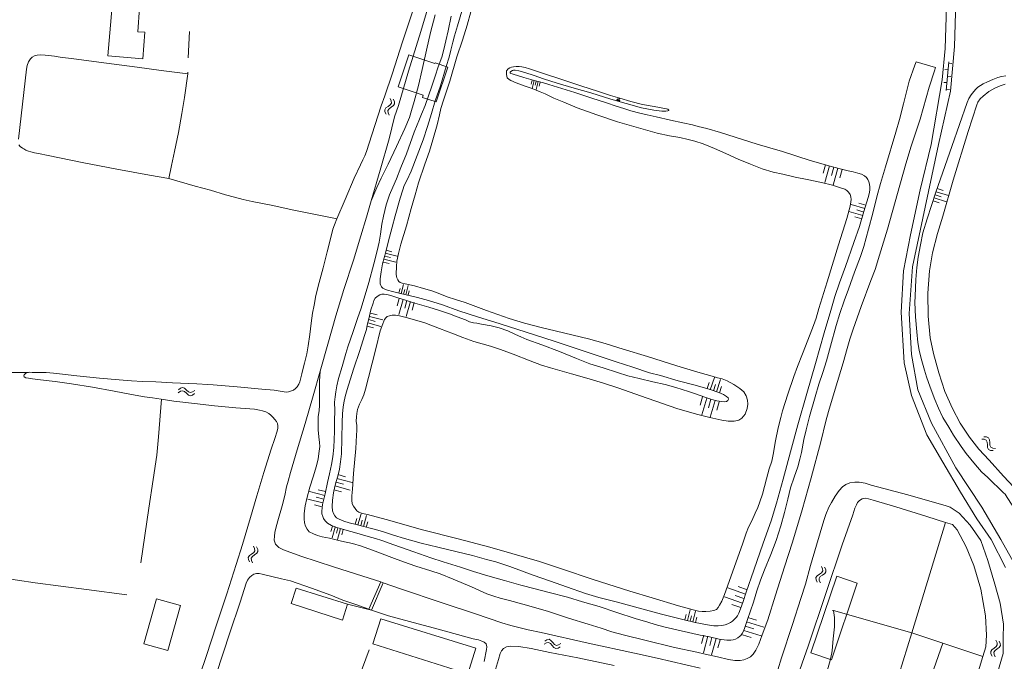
# Model space of a CAD drawing. Header units: metres. Extents: x 189705 to 199106, y 581686 to 588448.
# Tile 442 of 555: x 197598 to 197749, y 585516 to 585615. Entities that reach past the tile are written whole.
import ezdxf

# ---------------------------------------------------------------- set-up
doc = ezdxf.new("R2010")
doc.units = ezdxf.units.M
doc.layers.add('B-WA-OG-GBKN-G', color=7, linetype='Continuous', lineweight=18)

msp = doc.modelspace()

# ---------------------------------------------------------------- linework, layer by layer
at = {"layer": 'B-WA-OG-GBKN-G'}
for p, q in [((197740.725, 585607.302), (197740.227, 585607.346)), ((197740.831, 585608.497), (197740.442, 585604.114)), ((197741.312, 585608.254), (197740.814, 585608.298)), ((197676.71, 585605.697), (197676.555, 585605.096)), ((197677.01, 585605.62), (197676.702, 585604.417)), ((197741.135, 585606.261), (197740.637, 585606.306)), ((197677.311, 585605.543), (197677.157, 585604.942)), ((197677.612, 585605.466), (197677.303, 585604.263)), ((197677.912, 585605.389), (197677.758, 585604.787)), ((197740.548, 585605.31), (197740.05, 585605.354)), ((197740.958, 585604.269), (197740.46, 585604.313)), ((197654.808, 585602.869), (197654.988, 585602.504)), ((197655.29, 585602.748), (197655.472, 585602.384)), ((197689.686, 585602.534), (197689.751, 585602.761)), ((197689.799, 585602.502), (197689.929, 585602.954)), ((197689.912, 585602.469), (197689.977, 585602.695)), ((197690.025, 585602.436), (197690.156, 585602.889)), ((197690.138, 585602.404), (197690.204, 585602.63)), ((197654.174, 585601.42), (197653.993, 585601.145)), ((197653.993, 585601.145), (197654.023, 585600.809)), ((197654.507, 585601.656), (197654.174, 585601.42)), ((197654.658, 585601.298), (197654.476, 585601.023)), ((197654.84, 585601.903), (197654.507, 585601.656)), ((197654.989, 585601.537), (197654.658, 585601.298)), ((197655.017, 585602.177), (197654.84, 585601.903)), ((197654.988, 585602.504), (197655.017, 585602.177)), ((197655.319, 585601.774), (197654.989, 585601.537)), ((197655.504, 585602.058), (197655.319, 585601.774)), ((197655.472, 585602.384), (197655.504, 585602.058)), ((197654.023, 585600.809), (197654.205, 585600.443)), ((197654.476, 585601.023), (197654.505, 585600.688)), ((197654.505, 585600.688), (197654.687, 585600.322)), ((197721.833, 585592.687), (197721.466, 585591.398)), ((197722.477, 585592.503), (197721.744, 585589.925)), ((197723.122, 585592.32), (197722.755, 585591.031)), ((197723.767, 585592.137), (197723.033, 585589.558)), ((197724.411, 585591.953), (197724.044, 585590.664)), ((197739.019, 585589.01), (197739.965, 585588.707)), ((197738.565, 585587.59), (197740.458, 585586.984)), ((197738.716, 585588.063), (197739.663, 585587.76)), ((197738.867, 585588.536), (197740.761, 585587.931)), ((197727.9, 585585.933), (197725.779, 585586.568)), ((197728.058, 585586.463), (197726.998, 585586.78)), ((197738.413, 585587.116), (197739.36, 585586.814)), ((197727.582, 585584.873), (197725.462, 585585.507)), ((197727.424, 585584.343), (197726.364, 585584.66)), ((197727.741, 585585.403), (197726.681, 585585.72)), ((197653.965, 585578.608), (197654.882, 585578.387)), ((197654.076, 585579.066), (197655.909, 585578.624)), ((197654.186, 585579.525), (197655.103, 585579.303)), ((197653.744, 585577.691), (197654.66, 585577.47)), ((197653.854, 585578.15), (197655.688, 585577.707)), ((197656.537, 585572.866), (197656.891, 585574.275)), ((197657.241, 585572.688), (197657.596, 585574.098)), ((197656.184, 585572.954), (197656.361, 585573.659)), ((197656.889, 585572.777), (197657.066, 585573.482)), ((197657.594, 585572.6), (197657.771, 585573.305)), ((197656.23, 585572.12), (197655.904, 585570.963)), ((197656.808, 585571.957), (197656.157, 585569.643)), ((197657.387, 585571.794), (197657.061, 585570.637)), ((197657.966, 585571.631), (197657.314, 585569.317)), ((197658.544, 585571.468), (197658.218, 585570.311)), ((197651.669, 585569.357), (197653.686, 585568.801)), ((197651.808, 585569.862), (197652.817, 585569.583)), ((197651.252, 585567.844), (197652.26, 585567.566)), ((197651.391, 585568.349), (197653.408, 585567.793)), ((197651.53, 585568.853), (197652.539, 585568.575)), ((197703.641, 585558.236), (197703.959, 585559.181)), ((197704.114, 585558.077), (197704.749, 585559.966)), ((197704.586, 585557.918), (197704.904, 585558.863)), ((197705.058, 585557.759), (197705.694, 585559.649)), ((197622.212, 585557.581), (197622.534, 585557.831)), ((197622.234, 585558.077), (197622.555, 585558.329)), ((197622.534, 585557.831), (197622.848, 585557.924)), ((197622.555, 585558.329), (197622.868, 585558.425)), ((197622.848, 585557.924), (197623.152, 585557.806)), ((197622.868, 585558.425), (197623.183, 585558.301)), ((197623.152, 585557.806), (197623.461, 585557.528)), ((197623.183, 585558.301), (197623.481, 585558.025)), ((197623.461, 585557.528), (197623.759, 585557.25)), ((197623.481, 585558.025), (197623.782, 585557.748)), ((197623.759, 585557.25), (197624.064, 585557.127)), ((197623.782, 585557.748), (197624.087, 585557.626)), ((197624.064, 585557.127), (197624.387, 585557.224)), ((197624.087, 585557.626), (197624.41, 585557.72)), ((197624.387, 585557.224), (197624.709, 585557.476)), ((197624.41, 585557.72), (197624.732, 585557.972)), ((197705.531, 585557.6), (197705.849, 585558.545)), ((197702.916, 585556.971), (197702.54, 585555.682)), ((197703.561, 585556.783), (197702.808, 585554.204)), ((197704.206, 585556.595), (197703.829, 585555.305)), ((197704.851, 585556.407), (197704.098, 585553.827)), ((197705.496, 585556.218), (197705.119, 585554.929)), ((197745.889, 585550.485), (197746.295, 585550.448)), ((197746.245, 585550.832), (197746.65, 585550.798)), ((197746.295, 585550.448), (197746.589, 585550.301)), ((197746.589, 585550.301), (197746.73, 585550.007)), ((197746.65, 585550.798), (197746.944, 585550.654)), ((197746.73, 585550.007), (197746.766, 585549.594)), ((197746.766, 585549.594), (197746.793, 585549.187)), ((197746.944, 585550.654), (197747.091, 585550.348)), ((197747.091, 585550.348), (197747.12, 585549.943)), ((197747.12, 585549.943), (197747.15, 585549.535)), ((197747.15, 585549.535), (197747.29, 585549.237)), ((197746.793, 585549.187), (197746.933, 585548.889)), ((197746.933, 585548.889), (197747.235, 585548.739)), ((197747.235, 585548.739), (197747.642, 585548.703)), ((197747.29, 585549.237), (197747.59, 585549.086)), ((197747.59, 585549.086), (197747.997, 585549.05)), ((197646.792, 585545.012), (197647.96, 585544.692)), ((197646.472, 585543.844), (197647.64, 585543.524)), ((197646.632, 585544.428), (197648.968, 585543.788)), ((197644.754, 585541.821), (197642.412, 585542.389)), ((197644.896, 585542.406), (197643.725, 585542.69)), ((197646.152, 585542.676), (197647.32, 585542.356)), ((197646.312, 585543.26), (197648.648, 585542.619)), ((197644.47, 585540.649), (197642.128, 585541.218)), ((197644.612, 585541.235), (197643.441, 585541.519)), ((197644.328, 585540.064), (197643.157, 585540.348)), ((197649.869, 585537.268), (197650.34, 585538.979)), ((197649.442, 585537.385), (197649.677, 585538.241)), ((197650.297, 585537.15), (197650.532, 585538.005)), ((197650.725, 585537.032), (197651.196, 585538.743)), ((197651.152, 585536.915), (197651.388, 585537.77)), ((197645.962, 585537.063), (197645.718, 585536.236)), ((197646.376, 585536.941), (197645.888, 585535.287)), ((197646.789, 585536.819), (197646.545, 585535.992)), ((197647.202, 585536.697), (197646.714, 585535.043)), ((197647.616, 585536.575), (197647.372, 585535.748)), ((197633.814, 585533.031), (197633.48, 585532.785)), ((197633.784, 585533.998), (197633.963, 585533.632)), ((197633.992, 585533.305), (197633.814, 585533.031)), ((197634.293, 585532.901), (197633.962, 585532.665)), ((197633.963, 585533.632), (197633.992, 585533.305)), ((197634.265, 585533.875), (197634.447, 585533.511)), ((197634.478, 585533.185), (197634.293, 585532.901)), ((197634.447, 585533.511), (197634.478, 585533.185)), ((197633.147, 585532.549), (197632.965, 585532.275)), ((197632.965, 585532.275), (197632.995, 585531.939)), ((197632.995, 585531.939), (197633.176, 585531.573)), ((197633.48, 585532.785), (197633.147, 585532.549)), ((197633.63, 585532.426), (197633.449, 585532.152)), ((197633.449, 585532.152), (197633.476, 585531.817)), ((197633.476, 585531.817), (197633.658, 585531.45)), ((197633.962, 585532.665), (197633.63, 585532.426)), ((197721.24, 585529.92), (197720.903, 585529.678)), ((197721.223, 585530.887), (197721.398, 585530.518)), ((197721.421, 585530.191), (197721.24, 585529.92)), ((197721.398, 585530.518), (197721.421, 585530.191)), ((197721.703, 585530.758), (197721.88, 585530.391)), ((197721.906, 585530.065), (197721.718, 585529.783)), ((197721.88, 585530.391), (197721.906, 585530.065)), ((197720.567, 585529.447), (197720.381, 585529.175)), ((197720.381, 585529.175), (197720.406, 585528.839)), ((197720.406, 585528.839), (197720.583, 585528.47)), ((197720.903, 585529.678), (197720.567, 585529.447)), ((197721.048, 585529.318), (197720.863, 585529.046)), ((197720.863, 585529.046), (197720.886, 585528.71)), ((197720.886, 585528.71), (197721.062, 585528.341)), ((197721.383, 585529.551), (197721.048, 585529.318)), ((197721.718, 585529.783), (197721.383, 585529.551)), ((197709.539, 585526.615), (197706.795, 585527.577)), ((197709.78, 585527.301), (197708.407, 585527.782)), ((197709.059, 585525.243), (197706.314, 585526.205)), ((197709.299, 585525.929), (197707.927, 585526.41)), ((197700.582, 585522.56), (197700.993, 585524.217)), ((197701.41, 585522.354), (197701.822, 585524.011)), ((197708.818, 585524.557), (197707.446, 585525.037)), ((197700.168, 585522.663), (197700.374, 585523.491)), ((197700.996, 585522.457), (197701.202, 585523.285)), ((197701.824, 585522.251), (197702.03, 585523.079)), ((197709.703, 585522.354), (197712.352, 585521.526)), ((197709.91, 585523.016), (197711.234, 585522.602)), ((197709.289, 585521.03), (197711.937, 585520.202)), ((197709.496, 585521.692), (197710.82, 585521.278)), ((197678.62, 585519.393), (197678.966, 585519.609)), ((197678.966, 585519.609), (197679.287, 585519.67)), ((197679.287, 585519.67), (197679.587, 585519.513)), ((197679.587, 585519.513), (197679.854, 585519.205)), ((197679.854, 585519.205), (197680.122, 585518.897)), ((197703.108, 585520.304), (197702.764, 585519.046)), ((197703.737, 585520.132), (197703.048, 585517.616)), ((197704.366, 585519.96), (197704.022, 585518.702)), ((197704.995, 585519.788), (197704.306, 585517.272)), ((197705.624, 585519.616), (197705.28, 585518.358)), ((197709.082, 585520.368), (197710.406, 585519.954)), ((197748.081, 585519.519), (197748.264, 585519.155)), ((197748.564, 585519.4), (197748.749, 585519.037)), ((197678.543, 585518.902), (197678.891, 585519.115)), ((197678.891, 585519.115), (197679.214, 585519.174)), ((197679.214, 585519.174), (197679.503, 585519.023)), ((197679.503, 585519.023), (197679.779, 585518.714)), ((197679.779, 585518.714), (197680.045, 585518.405)), ((197680.045, 585518.405), (197680.335, 585518.249)), ((197680.122, 585518.897), (197680.412, 585518.742)), ((197680.335, 585518.249), (197680.667, 585518.31)), ((197680.412, 585518.742), (197680.744, 585518.801)), ((197680.667, 585518.31), (197681.015, 585518.525)), ((197680.744, 585518.801), (197681.091, 585519.016)), ((197747.457, 585518.065), (197747.277, 585517.79)), ((197747.277, 585517.79), (197747.309, 585517.454)), ((197747.788, 585518.304), (197747.457, 585518.065)), ((197747.941, 585517.946), (197747.761, 585517.671)), ((197747.761, 585517.671), (197747.792, 585517.335)), ((197748.12, 585518.553), (197747.788, 585518.304)), ((197748.27, 585518.187), (197747.941, 585517.946)), ((197748.295, 585518.828), (197748.12, 585518.553)), ((197748.264, 585519.155), (197748.295, 585518.828)), ((197748.6, 585518.426), (197748.27, 585518.187)), ((197748.782, 585518.712), (197748.6, 585518.426)), ((197748.749, 585519.037), (197748.782, 585518.712)), ((197747.309, 585517.454), (197747.494, 585517.089)), ((197747.792, 585517.335), (197747.976, 585516.971))]:
    msp.add_line(p, q, dxfattribs=at)
at = {"layer": 'B-WA-OG-GBKN-G', "flags": 128}
for points in [[(197616.753, 585608.948), (197611.342, 585609.422), (197612.331, 585620.711), (197613.258, 585620.63), (197613.608, 585624.627), (197616.667, 585624.359), (197616.334, 585620.553), (197616.502, 585620.538), (197615.973, 585613.128), (197617.047, 585613.051), (197616.753, 585608.948)], [(197740.679, 585623.47), (197740.26, 585610.541), (197739.817, 585605.726), (197738.107, 585595.774), (197736.424, 585588.796), (197734.91, 585581.903), (197733.869, 585576.34), (197733.491, 585569.994), (197733.958, 585562.23), (197735.072, 585557.168), (197737.443, 585551.11), (197739.935, 585546.922), (197742.651, 585542.307), (197745.129, 585538.19), (197747.355, 585535.008), (197749.549, 585530.708)], [(197750.473, 585500), (197751.079, 585504.424), (197752.035, 585510.001), (197752.548, 585514.646), (197752.547, 585518.074), (197751.812, 585522.199), (197751.809, 585525.146), (197751.722, 585528.489), (197750.939, 585531.283), (197748.843, 585535.003), (197745.901, 585539.986), (197741.915, 585546.064), (197738.186, 585552.906), (197736.081, 585558.028), (197735.081, 585563.486), (197734.737, 585569.806), (197735.232, 585576.986), (197737.179, 585586.158), (197739.241, 585595.812), (197741.071, 585603.993), (197741.692, 585610.89), (197742.084, 585623.027)], [(197661.508, 585619.748), (197659.529, 585613.193), (197657.651, 585607.095), (197656.103, 585601.81), (197655.519, 585600.032), (197654.657, 585596.652), (197653.287, 585591.825), (197651.891, 585587.124), (197651.181, 585584.634), (197650.292, 585581.738), (197649.176, 585578.002), (197647.704, 585573.505), (197646.461, 585569.44), (197645.217, 585565.07), (197644.025, 585560.903), (197642.959, 585557.142), (197641.716, 585552.899), (197640.523, 585548.834), (197639.483, 585545.353), (197639.102, 585544.006), (197638.874, 585543.142), (197638.62, 585541.796), (197638.214, 585540.22), (197637.529, 585537.883), (197637.25, 585536.79), (197637.073, 585536.104), (197636.997, 585535.545), (197636.946, 585534.935), (197637.175, 585534.3), (197637.69, 585533.822), (197638.394, 585533.462), (197641.088, 585532.471), (197646.093, 585530.846), (197650.64, 585529.398), (197653.384, 585528.509)], [(197641.078, 585559.886), (197641.231, 585560.496), (197641.357, 585561.182), (197641.636, 585562.173), (197641.992, 585563.57), (197642.22, 585564.815), (197642.473, 585566.568), (197642.676, 585568.321), (197642.879, 585569.846), (197643.107, 585571.091), (197643.386, 585572.565), (197643.893, 585574.572), (197644.502, 585576.808), (197645.111, 585579.272), (197645.745, 585581.712), (197646.024, 585582.753), (197646.278, 585583.439), (197646.633, 585584.354), (197647.877, 585587.352), (197649.273, 585590.63), (197650.263, 585592.688), (197650.644, 585593.45), (197650.923, 585594.06), (197651.177, 585594.695), (197652.015, 585597.287), (197653.436, 585601.734), (197653.994, 585603.283), (197655.111, 585606.637), (197656.735, 585611.592), (197658.435, 585616.674)], [(197653.496, 585573.912), (197653.394, 585574.09), (197653.292, 585574.37), (197653.27, 585574.672), (197653.292, 585575.107), (197653.419, 585576.224), (197653.647, 585577.444), (197654.155, 585579.299), (197654.535, 585580.747), (197655.119, 585583.059), (197655.601, 585584.838), (197656.362, 585587.531), (197656.768, 585588.827), (197656.996, 585589.488), (197657.377, 585590.25), (197658.063, 585591.698), (197658.976, 585594.087), (197659.89, 585596.526), (197660.55, 585598.559), (197661.21, 585600.54), (197661.768, 585602.522), (197662.555, 585604.809), (197663.443, 585607.782), (197663.899, 585609.255), (197664.178, 585610.323), (197664.458, 585611.517), (197664.711, 585612.508), (197665.168, 585614.058), (197666.284, 585617.691)], [(197667.225, 585616.192), (197666.692, 585614.134), (197665.956, 585611.822), (197665.093, 585609.256), (197664.002, 585605.521), (197663.063, 585602.624), (197662.632, 585601.354), (197662.404, 585600.363), (197662.048, 585598.813), (197661.414, 585596.526), (197660.881, 585594.773), (197660.171, 585592.791), (197659.181, 585589.894), (197658.673, 585588.065), (197658.064, 585585.931), (197657.329, 585583.263), (197656.466, 585580.443), (197656.111, 585579.045), (197655.857, 585577.825), (197655.781, 585577.038), (197655.731, 585575.844), (197655.782, 585575.463), (197655.858, 585575.259), (197655.985, 585574.98), (197656.163, 585574.726), (197656.392, 585574.548), (197656.697, 585574.446), (197657.154, 585574.345), (197658.577, 585574.04), (197659.974, 585573.634), (197661.219, 585573.278)], [(197664.202, 585615.557), (197663.746, 585613.27), (197663.416, 585611.72), (197663.086, 585610.424), (197662.756, 585609.23), (197662.223, 585607.731), (197661.741, 585606.308), (197661.259, 585604.758), (197660.751, 585603.259), (197660.193, 585601.785), (197659.635, 585600.439), (197659.228, 585599.448), (197658.975, 585598.812), (197658.543, 585597.669), (197657.35, 585594.366), (197656.487, 585592.232), (197655.777, 585590.504), (197655.218, 585589.208), (197654.71, 585588.039), (197654.228, 585586.489), (197653.797, 585584.761), (197653.543, 585583.516), (197653.315, 585581.992), (197653.113, 585580.747), (197652.808, 585579.451), (197652.301, 585577.444), (197651.54, 585574.573), (197650.372, 585570.609), (197649.814, 585569.008), (197649.129, 585567.052), (197648.291, 585564.663), (197647.987, 585563.647), (197647.429, 585561.64)], [(197661.738, 585615.734), (197661.053, 585613.041), (197660.444, 585610.322), (197659.759, 585607.324), (197659.176, 585604.859), (197658.516, 585602.42), (197658.136, 585601.048), (197657.806, 585599.93), (197657.095, 585598.253), (197655.826, 585595.509), (197654.506, 585592.765), (197653.465, 585590.605), (197652.779, 585589.157), (197651.891, 585587.124)], [(197623.913, 585613.154), (197623.736, 585609.122)], [(197623.661, 585606.659), (197619.571, 585607.192), (197615.887, 585607.674), (197611.162, 585608.283), (197606.132, 585608.994), (197604.049, 585609.248), (197603.134, 585609.375), (197601.737, 585609.527), (197600.924, 585609.603), (197600.492, 585609.552), (197600.061, 585609.425), (197599.723, 585609.209), (197599.451, 585608.968), (197599.151, 585608.525), (197598.943, 585607.926), (197598.816, 585607.393), (197597.601, 585596.62)], [(197661.912, 585602.336), (197659.787, 585603.047), (197659.9, 585603.387), (197656.073, 585604.668), (197657.717, 585609.58), (197661.717, 585608.241), (197661.75, 585608.34), (197663.703, 585607.686), (197661.912, 585602.336)], [(197693.041, 585598.334), (197689.814, 585599.299), (197686.664, 585600.366), (197683.64, 585601.458), (197681.557, 585602.321), (197680.033, 585602.931), (197678.686, 585603.592), (197677.898, 585603.922), (197677.314, 585604.15), (197676.527, 585604.455), (197675.459, 585604.811), (197674.24, 585605.268), (197673.427, 585605.623), (197673.122, 585605.776), (197672.842, 585606.055), (197672.766, 585606.284), (197672.728, 585606.559), (197672.715, 585606.843), (197672.741, 585607.122), (197672.994, 585607.453), (197673.249, 585607.59), (197673.528, 585607.681), (197673.807, 585607.732), (197674.247, 585607.783), (197674.671, 585607.783), (197675.095, 585607.75), (197675.611, 585607.631), (197676.297, 585607.453), (197678.609, 585606.666), (197681.251, 585605.777), (197684.325, 585604.761), (197686.739, 585603.974), (197688.771, 585603.313), (197690.169, 585602.907), (197691.871, 585602.424), (197693.675, 585601.967), (197696.342, 585601.485), (197697.003, 585601.358), (197697.355, 585601.275), (197697.562, 585601.206), (197697.675, 585601.137)], [(197697.675, 585601.137), (197697.728, 585601.071), (197697.714, 585601.002), (197697.562, 585600.952), (197697.28, 585600.908), (197696.673, 585600.901), (197695.402, 585601.053), (197693.522, 585601.459), (197691.134, 585602.119), (197688.822, 585602.78), (197685.697, 585603.719), (197683.157, 585604.481), (197680.54, 585605.243), (197678.457, 585605.904), (197677.009, 585606.386), (197675.56, 585606.894), (197674.62, 585607.123), (197674.061, 585607.25), (197673.811, 585607.221), (197673.655, 585607.173), (197673.401, 585607.046), (197673.325, 585606.945), (197673.325, 585606.792), (197673.427, 585606.716), (197673.584, 585606.651), (197673.782, 585606.589), (197675.408, 585606.081), (197677.187, 585605.573), (197678.457, 585605.268), (197679.245, 585605.014), (197683.259, 585603.795), (197685.85, 585602.932), (197688.111, 585602.195), (197689.61, 585601.687), (197690.779, 585601.332), (197691.871, 585600.976), (197693.269, 585600.621), (197694.412, 585600.367), (197695.758, 585600.037), (197697.969, 585599.554), (197699.874, 585599.122)], [(197738.774, 585607.628), (197738.612, 585607.131), (197737.825, 585604.615), (197736.404, 585599.711), (197735.034, 585595.544), (197734.196, 585592.8), (197732.953, 585588.252), (197731.38, 585582.789), (197730.136, 585578.775), (197729.477, 585576.564), (197728.842, 585574.862), (197727.345, 585570.873), (197726.101, 585567.366), (197725.594, 585565.867), (197725.188, 585564.394), (197724.579, 585562.183), (197723.335, 585558.169), (197722.295, 585554.713), (197721.914, 585553.214), (197721.128, 585550.063), (197719.631, 585544.524), (197718.235, 585539.57), (197716.789, 585534.641), (197715.546, 585530.804)], [(197724.728, 585571.736), (197725.388, 585573.515), (197726.327, 585576.132), (197727.24, 585578.546), (197727.773, 585580.121), (197728.484, 585582.789), (197729.118, 585585.228), (197729.727, 585587.718), (197730.336, 585589.776), (197731.097, 585592.368), (197732.696, 585597.678), (197733.229, 585599.635), (197733.837, 585602.074), (197734.218, 585603.497), (197734.751, 585605.53), (197735.588, 585607.994), (197735.794, 585608.536)], [(197738.774, 585607.628), (197735.794, 585608.536)], [(197623.661, 585606.659), (197623.154, 585603.026), (197622.774, 585600.561), (197622.216, 585597.664), (197621.633, 585594.743), (197621.176, 585592.557), (197620.745, 585590.55)], [(197623.658, 585606.942), (197623.661, 585606.659)], [(197736.085, 585565.31), (197735.907, 585566.961), (197735.717, 585569.273), (197735.601, 585571.509), (197735.651, 585572.449), (197735.752, 585575.041), (197735.904, 585576.87), (197736.106, 585578.471), (197736.487, 585580.376), (197736.842, 585582.206), (197737.476, 585584.34), (197738.847, 585588.456), (197741.283, 585595.469), (197743.643, 585602.253), (197743.922, 585602.863), (197744.278, 585603.447), (197744.657, 585603.951), (197744.989, 585604.286), (197745.319, 585604.616), (197746.106, 585605.124), (197746.767, 585605.455), (197747.605, 585605.811), (197748.392, 585606.09), (197748.951, 585606.243), (197749.586, 585606.37)], [(197749.51, 585605.074), (197748.748, 585604.794), (197747.91, 585604.439), (197746.996, 585603.956), (197746.107, 585603.244), (197745.66, 585602.797), (197745.32, 585602.304), (197745.142, 585601.898), (197743.822, 585597.807), (197741.513, 585590.311), (197739.889, 585584.772), (197739.077, 585582.104), (197738.316, 585579.106), (197737.834, 585576.362), (197737.582, 585572.907), (197737.634, 585569.375), (197737.965, 585566.047), (197738.448, 585563.633), (197739.288, 585560.661), (197740.203, 585557.815), (197741.398, 585555.173), (197742.567, 585552.937), (197743.991, 585550.778), (197745.465, 585548.923), (197747.04, 585547.221), (197749.251, 585544.757), (197750.827, 585543.08)], [(197714.573, 585552.197), (197714.954, 585553.797), (197715.233, 585554.814), (197716.045, 585557.405), (197716.984, 585560.124), (197717.542, 585561.649), (197718.303, 585563.58), (197719.471, 585566.629), (197719.979, 585567.975), (197720.385, 585569.093), (197720.841, 585570.567), (197722.11, 585574.658), (197723.861, 585580.375), (197725.105, 585584.389), (197725.637, 585586.295), (197725.764, 585586.981), (197725.79, 585587.311), (197725.764, 585587.743), (197725.662, 585588.099), (197725.408, 585588.48), (197725.154, 585588.734), (197724.798, 585588.937), (197724.316, 585589.09), (197722.944, 585589.521), (197721.216, 585589.928), (197719.031, 585590.385), (197717.151, 585590.766), (197715.271, 585591.223), (197713.798, 585591.553), (197712.095, 585592.061), (197710.317, 585592.747), (197708.386, 585593.534), (197706.506, 585594.398), (197704.778, 585595.185), (197703, 585595.922), (197701.729, 585596.328), (197700.688, 585596.582), (197699.443, 585596.861), (197697.817, 585597.14), (197695.937, 585597.521), (197693.041, 585598.334)], [(197710.795, 585530.295), (197712.267, 585534.462), (197713.46, 585537.892), (197714.323, 585540.636), (197715.338, 585544.321), (197716.479, 585548.538), (197717.596, 585552.68), (197718.991, 585557.507), (197720.311, 585562.106), (197721.63, 585566.832), (197722.645, 585570.262), (197723.28, 585572.422), (197724.016, 585574.531), (197724.929, 585577.021), (197726.224, 585580.705), (197727.086, 585583.17), (197727.772, 585585.508), (197728.431, 585587.642), (197728.584, 585588.226), (197728.679, 585588.78), (197728.685, 585589.217), (197728.634, 585589.675), (197728.507, 585590.056), (197728.38, 585590.386), (197728.176, 585590.716), (197727.867, 585590.984), (197727.389, 585591.224), (197726.83, 585591.402), (197726.118, 585591.58), (197725.356, 585591.732), (197724.492, 585591.961), (197722.943, 585592.367), (197719.487, 585593.332), (197715.219, 585594.704), (197711.332, 585595.846), (197707.928, 585596.938), (197705.667, 585597.65), (197703.558, 585598.234), (197702.237, 585598.589), (197701.348, 585598.818), (197699.874, 585599.122)], [(197597.652, 585595.756), (197597.855, 585595.476), (197598.236, 585595.222), (197598.414, 585595.121), (197598.744, 585594.943), (197599.124, 585594.78), (197599.507, 585594.664), (197600.066, 585594.537), (197600.701, 585594.41), (197602.2, 585594.079), (197607.433, 585593.013), (197612.768, 585592.023), (197617.773, 585591.083), (197620.745, 585590.55)], [(197620.745, 585590.55), (197624.785, 585589.407), (197627.148, 585588.747), (197629.485, 585588.036), (197630.882, 585587.706), (197632.203, 585587.35), (197633.601, 585587.02), (197636.522, 585586.436)], [(197636.522, 585586.436), (197639.977, 585585.674), (197646.645, 585584.381)], [(197653.496, 585573.912), (197653.707, 585573.702), (197654.004, 585573.557), (197654.436, 585573.379), (197655.198, 585573.201), (197656.214, 585572.947), (197659.034, 585572.236), (197660.711, 585571.805), (197662.871, 585571.119), (197665.386, 585570.204), (197668.282, 585569.265), (197671.737, 585568.223), (197675.752, 585566.903), (197680.071, 585565.557), (197685.609, 585563.703), (197689.623, 585562.357), (197692.164, 585561.518), (197694.755, 585560.68), (197696.432, 585560.249), (197699.151, 585559.461), (197701.767, 585558.75), (197704.079, 585558.09), (197705.426, 585557.633), (197706.163, 585557.328), (197706.62, 585557.049), (197706.874, 585556.845), (197706.917, 585556.599), (197706.824, 585556.388), (197706.62, 585556.236), (197706.265, 585556.185), (197705.813, 585556.241), (197705.117, 585556.368), (197704.359, 585556.54), (197703.292, 585556.921), (197701.819, 585557.429), (197700.752, 585557.81), (197698.795, 585558.394), (197697.144, 585558.877), (197695.264, 585559.283), (197693.181, 585559.791), (197691.402, 585560.223)], [(197691.402, 585560.223), (197689.802, 585560.705), (197687.617, 585561.442), (197685.559, 585562.077), (197683.501, 585562.889), (197680.91, 585563.956), (197678.166, 585564.972), (197675.854, 585565.81), (197674.964, 585566.191), (197674.101, 585566.547), (197672.932, 585567.106), (197671.585, 585567.614), (197670.366, 585567.893), (197668.892, 585568.147), (197668.181, 585568.299), (197667.647, 585568.375), (197667.038, 585568.528), (197666.403, 585568.807), (197665.132, 585569.29), (197663.963, 585569.722), (197662.414, 585570.255), (197660.762, 585570.763), (197659.34, 585571.195), (197658.273, 585571.499), (197657.205, 585571.855), (197656.011, 585572.21), (197654.919, 585572.566), (197654.335, 585572.718), (197653.928, 585572.769), (197653.56, 585572.751), (197653.217, 585572.642), (197652.819, 585572.424), (197652.521, 585572.146), (197652.328, 585571.803), (197652.201, 585571.397), (197651.871, 585570.355), (197651.567, 585568.983), (197651.288, 585567.992), (197651.161, 585567.332), (197650.882, 585566.391), (197650.171, 585564.105)], [(197687.668, 585559.053), (197690.031, 585558.317), (197693.385, 585557.123), (197696.739, 585555.955), (197698.974, 585555.167), (197701.998, 585554.329), (197704.03, 585553.771), (197705.885, 585553.364), (197706.875, 585553.212), (197707.765, 585553.238), (197708.501, 585553.39), (197708.984, 585553.67), (197709.466, 585554.305), (197709.796, 585555.194), (197709.872, 585555.855), (197709.847, 585556.439), (197709.643, 585557.125), (197709.262, 585557.76), (197708.677, 585558.268), (197707.737, 585558.878), (197706.696, 585559.437), (197705.959, 585559.742), (197705.197, 585559.919), (197704.409, 585560.148), (197702.554, 585560.681), (197698.972, 585561.748), (197694.45, 585563.17), (197690.715, 585564.313), (197687.92, 585565.202), (197685.354, 585565.913), (197682.992, 585566.472), (197680.223, 585567.107), (197678.063, 585567.64), (197675.523, 585568.3), (197673.16, 585569.011), (197669.679, 585570.256), (197666.376, 585571.5), (197664.877, 585571.957), (197663.607, 585572.338), (197662.489, 585572.821), (197661.219, 585573.278)], [(197696.979, 585521.579), (197699.646, 585520.969), (197702.568, 585520.334), (197703.991, 585520.055), (197705.49, 585519.674), (197706.633, 585519.547), (197707.268, 585519.547), (197707.649, 585519.598), (197708.005, 585519.694), (197708.335, 585519.878), (197708.589, 585520.081), (197708.817, 585520.284), (197709.04, 585520.579), (197709.212, 585520.928), (197709.426, 585521.479), (197709.832, 585522.724), (197710.746, 585525.366), (197711.279, 585527.145), (197711.863, 585528.796), (197712.472, 585530.346), (197713.436, 585532.709), (197714.274, 585534.894), (197714.959, 585537.105), (197715.517, 585539.188), (197716.05, 585541.246), (197716.481, 585542.974), (197717.014, 585544.626), (197717.573, 585546.226), (197717.902, 585547.395), (197718.156, 585548.412), (197718.511, 585550.393), (197718.866, 585551.918), (197719.374, 585553.925), (197720.236, 585556.974), (197720.845, 585558.931), (197721.454, 585560.735), (197721.987, 585562.513), (197722.596, 585564.749), (197723.51, 585567.925), (197724.068, 585569.805), (197724.728, 585571.736)], [(197649.516, 585549.013), (197649.668, 585551.096), (197649.693, 585551.782), (197649.693, 585552.544), (197649.616, 585553.256), (197649.667, 585553.916), (197649.692, 585554.399), (197649.819, 585555.009), (197650.123, 585555.822), (197650.453, 585556.559), (197650.758, 585557.27), (197651.012, 585558.16), (197651.468, 585559.938), (197652.61, 585564.385), (197653.295, 585567.129), (197653.676, 585568.196), (197653.828, 585568.602), (197653.98, 585568.882), (197654.158, 585569.136), (197654.387, 585569.314), (197654.717, 585569.441), (197655.123, 585569.543), (197655.638, 585569.536), (197656.241, 585569.441), (197657.283, 585569.162), (197658.909, 585568.73), (197660.153, 585568.374), (197661.093, 585567.993), (197662.415, 585567.485), (197664.574, 585566.647), (197665.997, 585566.089), (197667.699, 585565.504), (197670.265, 585564.793), (197671.815, 585564.235), (197673.746, 585563.523), (197676.363, 585562.533), (197678.116, 585561.847), (197679.513, 585561.415), (197682.74, 585560.501), (197685.128, 585559.841), (197687.668, 585559.053)], [(197736.085, 585565.31), (197736.264, 585564.166), (197736.569, 585562.896), (197737.077, 585561.092), (197737.383, 585560.076), (197737.942, 585558.45), (197738.654, 585556.544), (197739.239, 585555.249), (197739.925, 585553.801), (197740.84, 585552.302), (197741.526, 585551.082), (197742.721, 585549.329), (197743.509, 585548.237), (197744.957, 585546.509), (197745.872, 585545.442), (197746.838, 585544.553), (197749.252, 585542.216), (197749.506, 585541.987), (197749.837, 585541.479), (197750.599, 585540.285), (197751.107, 585539.32), (197751.489, 585538.583), (197752.023, 585537.008)], [(197681.989, 585527.725), (197679.524, 585528.64), (197676.831, 585529.554), (197673.249, 585530.849), (197671.089, 585531.586), (197669.641, 585531.967), (197667.482, 585532.576), (197665.119, 585533.135), (197662.146, 585533.871), (197659.606, 585534.481), (197657.04, 585535.167), (197655.363, 585535.7), (197653.788, 585536.208), (197652.95, 585536.487), (197651.933, 585536.741), (197649.596, 585537.325), (197648.529, 585537.605), (197647.671, 585537.849), (197646.954, 585538.138), (197646.584, 585538.353), (197646.293, 585538.671), (197646.09, 585539.027), (197645.963, 585539.434), (197645.912, 585540.094), (197645.937, 585541.06), (197646.089, 585542.203), (197646.292, 585543.169), (197646.495, 585543.931), (197646.748, 585544.795), (197647.002, 585545.862), (197647.179, 585546.954), (197647.331, 585548.225), (197647.407, 585550.588), (197647.457, 585553.027), (197647.507, 585554.424), (197647.583, 585555.364), (197647.71, 585556.05), (197647.913, 585557.016), (197648.217, 585558.083), (197649.207, 585561.234), (197650.171, 585564.105)], [(197679.296, 585526.887), (197677.162, 585527.445), (197674.952, 585528.004), (197672.437, 585528.715), (197669.871, 585529.426), (197667.66, 585530.112), (197665.679, 585530.772), (197662.986, 585531.585), (197661.08, 585532.194), (197658.463, 585533.134), (197655.389, 585534.226), (197653.534, 585534.887), (197652.569, 585535.166), (197651.451, 585535.496), (197649.673, 585536.004), (197647.843, 585536.512), (197646.624, 585536.868), (197645.786, 585537.198), (197645.176, 585537.553), (197644.804, 585537.884), (197644.566, 585538.265), (197644.439, 585538.57), (197644.312, 585538.951), (197644.286, 585539.408), (197644.413, 585540.424), (197644.819, 585542.076), (197645.199, 585543.778), (197645.503, 585545.125), (197645.782, 585546.548), (197645.985, 585547.767), (197646.137, 585549.19), (197646.188, 585550.41), (197646.238, 585551.629), (197646.263, 585553.281), (197646.288, 585554.856), (197646.236, 585556.152), (197646.338, 585556.965), (197646.439, 585557.752), (197646.617, 585558.693), (197646.87, 585559.785), (197647.429, 585561.64)], [(197593.299, 585560.737), (197599.141, 585560.716)], [(197641.078, 585559.886), (197640.926, 585559.302), (197640.774, 585558.927), (197640.52, 585558.539), (197640.241, 585558.26), (197639.936, 585558.006), (197639.656, 585557.879), (197639.199, 585557.751), (197638.793, 585557.701), (197637.904, 585557.828), (197636.989, 585558.005), (197635.084, 585558.157), (197631.248, 585558.513), (197627.589, 585558.817), (197626.751, 585558.893), (197625.049, 585558.969), (197621.315, 585559.147), (197618.774, 585559.299), (197616.717, 585559.324), (197614.989, 585559.425), (197613.084, 585559.578), (197610.061, 585559.857), (197606.58, 585560.212), (197604.396, 585560.466), (197602.973, 585560.593), (197601.881, 585560.694), (197599.696, 585560.719), (197599.34, 585560.745), (197598.985, 585560.694), (197598.68, 585560.541), (197598.5, 585560.366), (197598.426, 585560.211), (197598.477, 585560.033), (197598.756, 585559.906), (197599.137, 585559.83)], [(197644.025, 585560.903), (197643.949, 585559.378), (197643.949, 585558.26), (197643.95, 585556.456), (197643.925, 585555.618), (197643.874, 585554.856), (197643.748, 585553.89), (197643.723, 585551.883), (197643.825, 585550.841), (197643.952, 585549.952), (197643.978, 585549.317), (197643.902, 585548.631), (197643.724, 585547.462), (197643.471, 585546.344), (197642.989, 585544.693), (197642.481, 585543.092), (197641.974, 585541.339), (197641.72, 585540.195), (197641.593, 585539.052), (197641.568, 585538.188), (197641.645, 585537.578), (197641.797, 585537.07), (197642.026, 585536.613), (197642.382, 585536.232), (197643.017, 585535.876), (197643.652, 585535.622), (197644.338, 585535.444), (197645.507, 585535.216), (197647.336, 585534.759)], [(197599.137, 585559.83), (197599.747, 585559.754), (197601.017, 585559.601), (197603.253, 585559.322), (197605.793, 585558.967), (197609.02, 585558.459), (197612.322, 585557.85), (197614.99, 585557.317), (197617.022, 585556.961), (197618.242, 585556.809), (197619.563, 585556.606), (197621.544, 585556.326), (197624.72, 585555.946), (197627.794, 585555.59), (197631.071, 585555.261), (197633.942, 585555.058), (197634.704, 585554.931), (197635.173, 585554.838), (197635.669, 585554.677), (197636.126, 585554.423), (197636.457, 585554.143), (197636.762, 585553.838), (197637.092, 585553.483), (197637.321, 585553.203), (197637.473, 585552.873), (197637.557, 585552.505), (197637.55, 585552.136), (197637.448, 585551.679), (197637.068, 585550.561), (197636.484, 585548.909), (197635.367, 585545.327), (197634.302, 585541.744), (197633.312, 585538.39), (197632.069, 585534.274), (197631.13, 585531.2), (197629.683, 585526.652), (197628.11, 585521.875), (197626.511, 585517.022), (197624.659, 585511.584)], [(197619.616, 585556.598), (197619.184, 585550.813), (197618.905, 585547.992), (197618.347, 585544.258), (197617.663, 585539.837), (197616.447, 585531.427)], [(197714.573, 585552.197), (197714.167, 585550.19), (197713.787, 585548.081), (197713.559, 585547.09), (197713.178, 585545.896), (197712.747, 585544.371), (197712.138, 585541.983), (197711.757, 585540.814), (197711.453, 585539.95), (197711.021, 585539.061)], [(197711.021, 585539.061), (197710.488, 585537.917), (197710.006, 585536.926), (197709.65, 585536.012), (197709.117, 585534.462), (197707.544, 585530.015), (197706.3, 585526.585), (197705.869, 585525.543), (197705.539, 585524.933), (197705.31, 585524.578), (197705.042, 585524.283), (197704.65, 585524.095), (197704.065, 585523.993), (197703.43, 585523.942), (197702.872, 585523.968), (197702.313, 585524.018), (197701.449, 585524.222), (197699.213, 585524.831), (197695.148, 585526.075), (197691.718, 585527.091), (197686.053, 585528.895), (197681.2, 585530.495), (197677.796, 585531.638), (197675.865, 585532.222), (197673.578, 585532.857), (197670.174, 585533.847), (197665.321, 585535.117), (197659.783, 585536.539), (197654.194, 585538.088), (197651.323, 585538.85), (197650.586, 585539.028), (197650.027, 585539.231), (197649.703, 585539.446), (197649.417, 585539.79), (197649.163, 585540.145), (197648.985, 585540.526), (197648.909, 585541.085), (197648.934, 585541.771), (197649.035, 585542.788), (197649.187, 585545.201), (197649.516, 585549.013)], [(197740.412, 585540.182), (197734.518, 585541.884), (197728.878, 585543.408), (197727.928, 585543.702), (197727.049, 585543.865), (197726.338, 585543.865), (197725.576, 585543.737), (197724.991, 585543.483), (197724.438, 585543.108), (197723.95, 585542.569), (197723.341, 585541.679), (197722.757, 585540.714), (197722.351, 585539.977), (197721.894, 585538.884), (197721.564, 585537.944), (197720.473, 585534.158), (197719.559, 585531.008), (197718.747, 585528.136), (197718.062, 585525.977), (197716.768, 585521.937), (197715.093, 585516.804), (197714.484, 585515)], [(197741.391, 585537.35), (197740.337, 585537.667), (197737.466, 585538.581), (197732.664, 585540.054), (197729.184, 585541.096), (197728.472, 585541.299), (197727.99, 585541.375), (197727.49, 585541.277), (197727.086, 585541.027), (197726.796, 585540.714), (197726.618, 585540.384), (197726.364, 585539.825), (197726.034, 585538.834), (197724.436, 585534.21), (197721.872, 585526.739), (197719.157, 585518.609), (197717.279, 585513.247)], [(197741.058, 585539.997), (197740.412, 585540.182)], [(197741.058, 585539.997), (197742.426, 585539.064), (197744.119, 585537.23), (197745.74, 585534.873), (197746.861, 585531.794), (197747.896, 585528.178), (197748.721, 585525.257), (197749.233, 585522.011), (197749.196, 585519.829), (197749.218, 585517.486)], [(197740.339, 585537.666), (197735.12, 585520.691)], [(197746.519, 585518.516), (197746.648, 585520.321), (197746.475, 585523.31), (197745.782, 585527.393), (197744.663, 585531.038), (197743.498, 585533.89), (197742.119, 585536.501), (197741.391, 585537.35)], [(197715.546, 585530.804), (197714.15, 585526.459), (197712.957, 585522.673), (197712.12, 585520.386), (197711.561, 585518.913), (197711.104, 585518.023), (197710.72, 585517.393), (197710.285, 585516.968), (197709.784, 585516.702), (197709.276, 585516.524), (197708.704, 585516.419), (197707.909, 585516.419), (197706.913, 585516.575), (197705.211, 585516.955), (197703.331, 585517.387), (197702.061, 585517.717), (197698.58, 585518.428), (197694.007, 585519.52), (197690.908, 585520.307), (197688.951, 585520.841), (197687.3, 585521.374), (197685.293, 585521.984), (197682.295, 585522.949), (197679.221, 585523.939), (197676.884, 585524.625), (197675.232, 585525.082), (197673.2, 585525.641), (197671.752, 585526.022), (197670.761, 585526.326), (197669.694, 585526.682), (197667.331, 585527.749), (197664.511, 585528.917), (197662.529, 585529.73), (197661.106, 585530.187), (197658.769, 585530.949), (197656.863, 585531.609), (197655.085, 585532.27), (197652.519, 585533.235), (197650.41, 585533.997), (197649.013, 585534.429), (197647.336, 585534.759)], [(197681.989, 585527.725), (197684.885, 585526.735), (197686.943, 585526.1), (197689.61, 585525.414), (197693.015, 585524.525), (197696.597, 585523.56), (197699.874, 585522.722), (197701.805, 585522.265), (197703.685, 585521.91), (197704.676, 585521.757), (197705.336, 585521.757), (197705.883, 585521.776), (197706.378, 585521.885), (197706.81, 585522.037), (197707.216, 585522.24), (197707.521, 585522.444), (197707.851, 585522.749), (197708.105, 585523.054), (197708.283, 585523.282), (197708.511, 585523.689), (197708.74, 585524.349), (197709.146, 585525.467), (197709.628, 585526.916), (197710.795, 585530.295)], [(197591.497, 585529.679), (197594.677, 585529.188), (197600.164, 585528.376), (197608.065, 585527.335), (197614.263, 585526.523)], [(197651.554, 585524.291), (197649.524, 585525.003), (197647.517, 585525.714), (197645.688, 585526.45), (197642.74, 585527.542), (197639.463, 585528.66), (197638.116, 585528.99), (197635.144, 585529.701), (197634.636, 585529.777), (197634.229, 585529.777), (197633.848, 585529.676), (197633.516, 585529.465), (197633.188, 585529.167), (197632.882, 585528.766), (197632.68, 585528.329), (197631.716, 585525.381), (197630.168, 585520.655), (197628.036, 585514.278), (197626.082, 585508.459), (197625.448, 585506.605), (197623.38, 585500)], [(197651.554, 585524.291), (197653.384, 585528.509)], [(197653.74, 585528.382), (197651.938, 585524.139)], [(197653.384, 585528.509), (197653.74, 585528.382)], [(197656.433, 585527.417), (197653.74, 585528.382)], [(197722.772, 585516.534), (197719.613, 585517.598), (197723.584, 585529.39), (197726.743, 585528.326), (197722.772, 585516.534)], [(197648.25, 585525.09), (197647.49, 585522.61), (197639.61, 585525.16), (197640.34, 585527.52), (197648.25, 585525.09)], [(197702.57, 585515.227), (197695.913, 585516.776), (197692.433, 585517.538), (197685.294, 585519.087), (197678.053, 585520.712), (197676.072, 585521.144), (197674.624, 585521.474), (197673.404, 585521.779), (197672.032, 585522.185), (197667.967, 585523.582), (197662.835, 585525.309), (197656.433, 585527.417)], [(197696.979, 585521.579), (197695.632, 585521.934), (197694.514, 585522.29), (197692.558, 585522.899), (197689.738, 585523.814), (197686.994, 585524.728), (197684.454, 585525.464), (197682.142, 585526.175), (197679.296, 585526.887)], [(197620.616, 585517.938), (197616.917, 585518.963), (197618.84, 585525.9), (197622.538, 585524.875), (197620.616, 585517.938)], [(197648.25, 585525.09), (197651.938, 585524.139)], [(197651.554, 585524.291), (197651.938, 585524.139)], [(197662.202, 585521.218), (197657.781, 585522.437), (197654.58, 585523.301), (197651.938, 585524.139)], [(197723.066, 585524.08), (197723.245, 585523.005), (197723.22, 585521.607), (197723.018, 585519.727), (197722.866, 585517.949), (197722.841, 585517.618), (197722.741, 585517.109), (197722.587, 585516.399), (197722.232, 585515.357), (197722.105, 585514.823), (197722.029, 585514.442), (197721.902, 585513.782), (197721.851, 585513.477), (197721.801, 585513.223), (197721.826, 585512.664), (197721.877, 585511.622), (197721.903, 585510.911), (197721.855, 585509.91)], [(197722.915, 585524.123), (197723.066, 585524.08)], [(197723.066, 585524.08), (197735.12, 585520.691)], [(197668.04, 585518.29), (197666.79, 585514.37), (197652.17, 585518.97), (197653.37, 585522.83), (197668.04, 585518.29)], [(197662.202, 585521.218), (197667.613, 585519.771), (197668.451, 585519.568), (197668.964, 585519.403), (197669.315, 585519.212), (197669.595, 585518.958), (197669.708, 585518.538), (197669.646, 585518.094), (197669.291, 585516.24)], [(197735.12, 585520.691), (197731.133, 585507.726)], [(197735.12, 585520.691), (197735.134, 585520.687), (197739.911, 585519.094)], [(197651.609, 585518.041), (197648.007, 585508.341)], [(197670.866, 585514.512), (197671.526, 585516.545), (197671.78, 585517.485), (197671.974, 585517.925), (197672.262, 585518.272), (197672.745, 585518.501), (197673.329, 585518.603), (197674.625, 585518.552), (197676.555, 585518.248), (197679.401, 585517.664), (197683.72, 585516.8), (197689.309, 585515.632)], [(197739.911, 585519.094), (197737.805, 585513.098), (197737.373, 585511.929), (197736.958, 585510.525), (197736.536, 585509.032), (197735.927, 585506.212)], [(197739.911, 585519.094), (197746.06, 585517.037)], [(197746.519, 585518.516), (197746.06, 585517.037), (197744.486, 585511.752), (197743.421, 585508.118), (197743.268, 585507.56), (197743.04, 585506.416), (197742.507, 585504.231), (197742.178, 585502.021), (197742.127, 585501.436), (197742.153, 585500.953), (197742.229, 585500.598), (197742.458, 585500.318), (197742.788, 585500.191), (197743.119, 585500.191), (197743.452, 585500.258), (197743.703, 585500.369), (197743.982, 585500.573), (197744.16, 585500.827), (197744.388, 585501.386), (197745.327, 585504.409), (197747.256, 585510.838), (197749.218, 585517.486)]]:
    msp.add_lwpolyline(points, dxfattribs=at)

doc.saveas('drawing.dxf')
